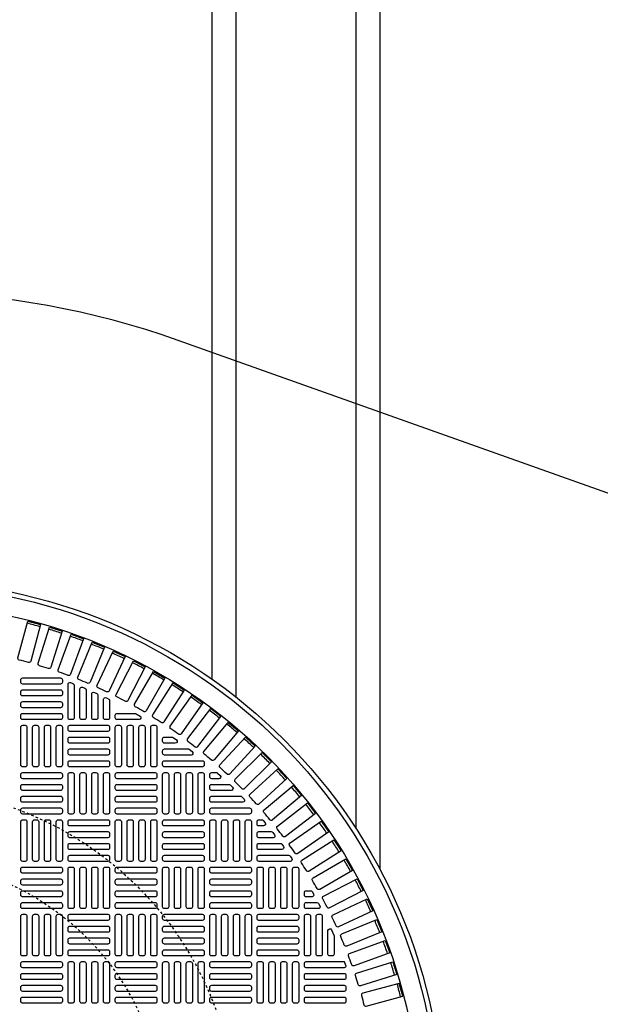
# Model space of a CAD drawing. Extents: x -169 to 7270, y -140 to 2984.
# Tile 703 of 718: x 6845 to 6869, y 1484 to 1525. Entities that reach past the tile are written whole.
import ezdxf

# ---------------------------------------------------------------- set-up
doc = ezdxf.new("R2010")
doc.units = 0
doc.header["$MEASUREMENT"] = 0
doc.linetypes.add('HIDDEN2', pattern=[0.28125, 0.1875, -0.09375])
doc.layers.get('DEFPOINTS').update_dxf_attribs({"linetype": 'CONTINUOUS'})
for name, color, linetype in [('TANK-MANHOLE-COVER-40', 2, 'CONTINUOUS'), ('TANK-MANHOLE-COVER-HATCH-40', 252, 'CONTINUOUS'), ('TANK-SLOPE', 3, 'CONTINUOUS'), ('TANK-UST-RIB', 7, 'CONTINUOUS')]:
    doc.layers.add(name, color=color, linetype=linetype)

msp = doc.modelspace()

# ---------------------------------------------------------------- linework, layer by layer
at = {"layer": 'DEFPOINTS', "color": 8, "linetype": 'HIDDEN2', "ltscale": 0.125}
msp.add_circle((6840.19351, 1479.01916), 14, dxfattribs=at)
msp.add_circle((6840.19351, 1479.01916), 14, dxfattribs=at)
at = {"layer": 'DEFPOINTS', "color": 8, "linetype": 'HIDDEN2', "ltscale": 0.5}
msp.add_circle((6840.19351, 1479.01916), 11, dxfattribs=at)
msp.add_circle((6840.19351, 1479.01916), 11, dxfattribs=at)
at = {"layer": 'TANK-MANHOLE-COVER-40', "color": 4, "linetype": 'Continuous'}
msp.add_circle((6840.19428, 1479.01916), 22.63902, dxfattribs=at)
at = {"layer": 'TANK-MANHOLE-COVER-40', "color": 1, "linetype": 'Continuous'}
msp.add_circle((6840.19428, 1479.01916), 22.44094, dxfattribs=at)
at = {"layer": 'TANK-MANHOLE-COVER-40', "color": 2, "linetype": 'Continuous'}
msp.add_circle((6840.19428, 1479.01916), 21.65354, dxfattribs=at)
at = {"layer": 'TANK-MANHOLE-COVER-HATCH-40', "linetype": 'Continuous'}
msp.add_line((6858.77695, 1485.63251), (6858.7211, 1485.78741), dxfattribs=at)
for points in [[(6845.54961, 1498.24797, 0.00491171), (6845.17082, 1498.34947, -0.41709369), (6845.1144, 1498.4461), (6845.52224, 1499.96818), (6846.05464, 1499.82552), (6845.6468, 1498.30344, -0.41709369), (6845.54961, 1498.24797)], [(6846.38327, 1497.99607, 0.00491171), (6846.00926, 1498.11399, -0.41709369), (6845.9571, 1498.213), (6846.43095, 1499.71583), (6846.95662, 1499.55009), (6846.48278, 1498.04725, -0.41709369), (6846.38327, 1497.99607)], [(6847.20514, 1497.70805, 0.00491171), (6846.83663, 1497.84217, -0.41709369), (6846.78884, 1497.94336), (6847.32779, 1499.4241), (6847.84573, 1499.23558), (6847.30678, 1497.75484, -0.41709369), (6847.20514, 1497.70805)], [(6848.01366, 1497.38445, 0.00491171), (6847.65136, 1497.53452, -0.41709369), (6847.60803, 1497.63769), (6848.21105, 1499.09352), (6848.72027, 1498.88259), (6848.11725, 1497.42677, -0.41709369), (6848.01366, 1497.38445)], [(6848.8073, 1497.0259, 0.00491171), (6848.45189, 1497.19163, -0.41709369), (6848.4131, 1497.29659), (6849.07905, 1498.72472), (6849.57859, 1498.49178), (6848.91264, 1497.06365, -0.41709369), (6848.8073, 1497.0259)], [(6849.58455, 1496.63306, 0.00491171), (6849.2367, 1496.81414, -0.41709369), (6849.20253, 1496.92069), (6849.93014, 1498.31842), (6850.41904, 1498.06391), (6849.69143, 1496.66619, -0.41709369), (6849.58455, 1496.63306)], [(6850.34392, 1496.2067, 0.00491171), (6850.0043, 1496.40278, -0.41709369), (6849.97481, 1496.51072), (6850.76269, 1497.87538), (6851.24003, 1497.59979), (6850.45215, 1496.23513, -0.41709369), (6850.34392, 1496.2067)], [(6851.08397, 1495.74762, 0.00491171), (6850.75323, 1495.95832, -0.41709369), (6850.72847, 1496.06745), (6851.57513, 1497.39644), (6852.03999, 1497.10029), (6851.19333, 1495.7713, -0.41709369), (6851.08397, 1495.74762)], [(6851.80329, 1495.2567, 0.00491171), (6851.48205, 1495.48163, -0.41709369), (6851.46208, 1495.59173), (6852.36591, 1496.88253), (6852.81741, 1496.56638), (6851.91358, 1495.27559, -0.41709369), (6851.80329, 1495.2567)], [(6852.50051, 1494.73486, 0.41709369), (6852.61152, 1494.74892), (6853.57079, 1495.99907), (6853.13351, 1496.3346), (6852.17424, 1495.08446, 0.41709369), (6852.18939, 1494.97359, -0.00491171), (6852.50051, 1494.73486)], [(6849.99246, 1496.12546, -0.1342636), (6850.03253, 1496.1145), (6850.19904, 1496.01608, -0.76325856), (6850.15897, 1495.86955), (6849.24939, 1495.86955), (6849.24939, 1495.86955, -0.41421356), (6849.17065, 1495.94829), (6849.17065, 1496.04672), (6849.17065, 1496.04672, -0.41421356), (6849.24939, 1496.12546), (6849.99246, 1496.12546)], [(6853.17431, 1494.18312, 0.00491171), (6852.8739, 1494.43519, -0.41709369), (6852.8636, 1494.54661), (6853.87648, 1495.75372), (6854.29871, 1495.39943), (6853.28583, 1494.19232, -0.41709369), (6853.17431, 1494.18312)], [(6851.53246, 1495.14121, -0.15754945), (6851.57853, 1495.12632), (6851.71493, 1495.02789, -0.72778796), (6851.66886, 1494.8853), (6851.2179, 1494.8853), (6851.2179, 1494.8853, -0.41421356), (6851.13916, 1494.96404), (6851.13916, 1495.06247), (6851.13916, 1495.06247, -0.41421356), (6851.2179, 1495.14121), (6851.53246, 1495.14121)], [(6852.19856, 1494.64908, -0.16819223), (6852.24724, 1494.63223), (6852.37236, 1494.5338, -0.71204699), (6852.32368, 1494.39318), (6851.2179, 1494.39318), (6851.2179, 1494.39318, -0.41421356), (6851.13916, 1494.47192), (6851.13916, 1494.57034), (6851.13916, 1494.57034, -0.41421356), (6851.2179, 1494.64908), (6852.22581, 1494.64908)], [(6854.44654, 1492.99413, 0.00491171), (6854.16924, 1493.27142, -0.41709369), (6854.16869, 1493.38332), (6855.28293, 1494.49756), (6855.67268, 1494.10782), (6854.55844, 1492.99358, -0.41709369), (6854.44654, 1492.99413)], [(6855.6103, 1491.69878, 0.00491171), (6855.35823, 1491.99919, -0.41709369), (6855.36744, 1492.11071), (6856.57455, 1493.1236), (6856.92884, 1492.70137), (6855.72173, 1491.68848, -0.41709369), (6855.6103, 1491.69878)], [(6856.65674, 1490.30694, 0.00491171), (6856.43181, 1490.62817, -0.41709369), (6856.4507, 1490.73847), (6857.7415, 1491.64229), (6858.05764, 1491.19079), (6856.76685, 1490.28696, -0.41709369), (6856.65674, 1490.30694)], [(6857.13344, 1489.57811, 0.00491171), (6856.92274, 1489.90885, -0.41709369), (6856.94642, 1490.01822), (6858.27541, 1490.86488), (6858.57156, 1490.40002), (6857.24257, 1489.55335, -0.41709369), (6857.13344, 1489.57811)], [(6857.57789, 1488.82919, 0.00491171), (6857.38182, 1489.1688, -0.41709369), (6857.41025, 1489.27703), (6858.7749, 1490.06491), (6859.05049, 1489.58758), (6857.68584, 1488.79969, -0.41709369), (6857.57789, 1488.82919)], [(6857.98925, 1488.06159, 0.00491171), (6857.80818, 1488.40943, -0.41709369), (6857.8413, 1488.51632), (6859.23903, 1489.24393), (6859.49354, 1488.75502), (6858.09581, 1488.02741, -0.41709369), (6857.98925, 1488.06159)], [(6858.36674, 1487.27677, 0.00491171), (6858.20101, 1487.63219, -0.41709369), (6858.23877, 1487.73752), (6859.6669, 1488.40347), (6859.89984, 1487.90393), (6858.47171, 1487.23798, -0.41709369), (6858.36674, 1487.27677)], [(6858.70964, 1486.47624, 0.00491171), (6858.55957, 1486.83854, -0.41709369), (6858.60188, 1486.94214), (6860.0577, 1487.54516), (6860.26863, 1487.03593), (6858.81281, 1486.43291, -0.41709369), (6858.70964, 1486.47624)], [(6858.28483, 1486.87946), (6858.28483, 1486.10577), (6858.28483, 1486.10577, -0.41421356), (6858.20609, 1486.02703), (6858.10766, 1486.02703), (6858.10766, 1486.02703, -0.41421356), (6858.02892, 1486.10577), (6858.02892, 1487.07957, -0.80700564), (6858.17938, 1487.11208), (6858.2778, 1486.89495, -0.10680341), (6858.28483, 1486.86244)], [(6859.01729, 1485.66152, 0.00491171), (6858.88317, 1486.03002, -0.41709369), (6858.92996, 1486.13167), (6860.4107, 1486.67061), (6860.59921, 1486.15267), (6859.11847, 1485.61373, -0.41709369), (6859.01729, 1485.66152)], [(6858.77695, 1485.63251), (6858.77695, 1485.61365, -0.41421356), (6858.69821, 1485.53491), (6857.12341, 1485.53491, -0.41421356), (6857.04467, 1485.61365), (6857.04467, 1485.71207, -0.41421356), (6857.12341, 1485.79081), (6858.69821, 1485.79081, -0.07385003), (6858.7211, 1485.78741, -0.07385003)], [(6859.28911, 1484.83414, 0.00491171), (6859.17119, 1485.20815, -0.41709369), (6859.22237, 1485.30766), (6860.72521, 1485.7815), (6860.89095, 1485.25583), (6859.38811, 1484.78199, -0.41709369), (6859.28911, 1484.83414)], [(6859.52458, 1483.99571, 0.41709369), (6859.62122, 1483.93928), (6861.14329, 1484.34712), (6861.00064, 1484.87952), (6859.47856, 1484.47168, 0.41709369), (6859.42309, 1484.3745, -0.00491171), (6859.52458, 1483.99571)]]:
    msp.add_lwpolyline(points, format="xyb", dxfattribs=at)
at = {"layer": 'TANK-MANHOLE-COVER-HATCH-40', "linetype": 'Continuous', "flags": 128}
for points in [[(6846.96593, 1497.42467, -0.41421356), (6846.88719, 1497.34593), (6845.31239, 1497.34593, -0.41421356), (6845.23365, 1497.42467), (6845.23365, 1497.5231, -0.41421356), (6845.31239, 1497.60184), (6846.88719, 1497.60184, -0.41421356), (6846.96593, 1497.5231)], [(6846.96593, 1496.93255, -0.41421356), (6846.88719, 1496.85381), (6845.31239, 1496.85381, -0.41421356), (6845.23365, 1496.93255), (6845.23365, 1497.03097, -0.41421356), (6845.31239, 1497.10971), (6846.88719, 1497.10971, -0.41421356), (6846.96593, 1497.03097)], [(6846.96593, 1496.44042, -0.41421356), (6846.88719, 1496.36168), (6845.31239, 1496.36168, -0.41421356), (6845.23365, 1496.44042), (6845.23365, 1496.53884, -0.41421356), (6845.31239, 1496.61758), (6846.88719, 1496.61758, -0.41421356), (6846.96593, 1496.53884)], [(6846.96593, 1495.94829, -0.41421356), (6846.88719, 1495.86955), (6845.31239, 1495.86955, -0.41421356), (6845.23365, 1495.94829), (6845.23365, 1496.04672, -0.41421356), (6845.31239, 1496.12546), (6846.88719, 1496.12546, -0.41421356), (6846.96593, 1496.04672)], [(6845.31239, 1493.90105, -0.41421356), (6845.23365, 1493.97979), (6845.23365, 1495.55459, -0.41421356), (6845.31239, 1495.63333), (6845.41081, 1495.63333, -0.41421356), (6845.48955, 1495.55459), (6845.48955, 1493.97979, -0.41421356), (6845.41081, 1493.90105)], [(6845.80451, 1493.90105, -0.41421356), (6845.72577, 1493.97979), (6845.72577, 1495.55459, -0.41421356), (6845.80451, 1495.63333), (6845.90294, 1495.63333, -0.41421356), (6845.98168, 1495.55459), (6845.98168, 1493.97979, -0.41421356), (6845.90294, 1493.90105)], [(6846.29664, 1493.90105, -0.41421356), (6846.2179, 1493.97979), (6846.2179, 1495.55459, -0.41421356), (6846.29664, 1495.63333), (6846.39506, 1495.63333, -0.41421356), (6846.4738, 1495.55459), (6846.4738, 1493.97979, -0.41421356), (6846.39506, 1493.90105)], [(6846.78876, 1493.90105, -0.41421356), (6846.71002, 1493.97979), (6846.71002, 1495.55459, -0.41421356), (6846.78876, 1495.63333), (6846.88719, 1495.63333, -0.41421356), (6846.96593, 1495.55459), (6846.96593, 1493.97979, -0.41421356), (6846.88719, 1493.90105)], [(6847.20215, 1495.55459, -0.41421356), (6847.28089, 1495.63333), (6848.85569, 1495.63333, -0.41421356), (6848.93443, 1495.55459), (6848.93443, 1495.45617, -0.41421356), (6848.85569, 1495.37743), (6847.28089, 1495.37743, -0.41421356), (6847.20215, 1495.45617)], [(6849.24939, 1493.90105, -0.41421356), (6849.17065, 1493.97979), (6849.17065, 1495.55459, -0.41421356), (6849.24939, 1495.63333), (6849.34782, 1495.63333, -0.41421356), (6849.42656, 1495.55459), (6849.42656, 1493.97979, -0.41421356), (6849.34782, 1493.90105)], [(6849.74152, 1493.90105, -0.41421356), (6849.66278, 1493.97979), (6849.66278, 1495.55459, -0.41421356), (6849.74152, 1495.63333), (6849.83995, 1495.63333, -0.41421356), (6849.91869, 1495.55459), (6849.91869, 1493.97979, -0.41421356), (6849.83995, 1493.90105)], [(6850.23365, 1493.90105, -0.41421356), (6850.15491, 1493.97979), (6850.15491, 1495.55459, -0.41421356), (6850.23365, 1495.63333), (6850.33207, 1495.63333, -0.41421356), (6850.41081, 1495.55459), (6850.41081, 1493.97979, -0.41421356), (6850.33207, 1493.90105)], [(6850.72577, 1493.90105, -0.41421356), (6850.64703, 1493.97979), (6850.64703, 1495.55459, -0.41421356), (6850.72577, 1495.63333), (6850.8242, 1495.63333, -0.41421356), (6850.90294, 1495.55459), (6850.90294, 1493.97979, -0.41421356), (6850.8242, 1493.90105)], [(6847.20215, 1495.06247, -0.41421356), (6847.28089, 1495.14121), (6848.85569, 1495.14121, -0.41421356), (6848.93443, 1495.06247), (6848.93443, 1494.96404, -0.41421356), (6848.85569, 1494.8853), (6847.28089, 1494.8853, -0.41421356), (6847.20215, 1494.96404)], [(6847.20215, 1494.57034, -0.41421356), (6847.28089, 1494.64908), (6848.85569, 1494.64908, -0.41421356), (6848.93443, 1494.57034), (6848.93443, 1494.47192, -0.41421356), (6848.85569, 1494.39318), (6847.28089, 1494.39318, -0.41421356), (6847.20215, 1494.47192)], [(6847.20215, 1494.07821, -0.41421356), (6847.28089, 1494.15695), (6848.85569, 1494.15695, -0.41421356), (6848.93443, 1494.07821), (6848.93443, 1493.97979, -0.41421356), (6848.85569, 1493.90105), (6847.28089, 1493.90105, -0.41421356), (6847.20215, 1493.97979)], [(6846.96593, 1493.48766, -0.41421356), (6846.88719, 1493.40892), (6845.31239, 1493.40892, -0.41421356), (6845.23365, 1493.48766), (6845.23365, 1493.58609, -0.41421356), (6845.31239, 1493.66483), (6846.88719, 1493.66483, -0.41421356), (6846.96593, 1493.58609)], [(6847.28089, 1491.93255, -0.41421356), (6847.20215, 1492.01129), (6847.20215, 1493.58609, -0.41421356), (6847.28089, 1493.66483), (6847.37932, 1493.66483, -0.41421356), (6847.45806, 1493.58609), (6847.45806, 1492.01129, -0.41421356), (6847.37932, 1491.93255)], [(6847.77302, 1491.93255, -0.41421356), (6847.69428, 1492.01129), (6847.69428, 1493.58609, -0.41421356), (6847.77302, 1493.66483), (6847.87144, 1493.66483, -0.41421356), (6847.95018, 1493.58609), (6847.95018, 1492.01129, -0.41421356), (6847.87144, 1491.93255)], [(6848.26514, 1491.93255, -0.41421356), (6848.1864, 1492.01129), (6848.1864, 1493.58609, -0.41421356), (6848.26514, 1493.66483), (6848.36357, 1493.66483, -0.41421356), (6848.44231, 1493.58609), (6848.44231, 1492.01129, -0.41421356), (6848.36357, 1491.93255)], [(6848.75727, 1491.93255, -0.41421356), (6848.67853, 1492.01129), (6848.67853, 1493.58609, -0.41421356), (6848.75727, 1493.66483), (6848.85569, 1493.66483, -0.41421356), (6848.93443, 1493.58609), (6848.93443, 1492.01129, -0.41421356), (6848.85569, 1491.93255)], [(6850.90294, 1493.48766, -0.41421356), (6850.8242, 1493.40892), (6849.24939, 1493.40892, -0.41421356), (6849.17065, 1493.48766), (6849.17065, 1493.58609, -0.41421356), (6849.24939, 1493.66483), (6850.8242, 1493.66483, -0.41421356), (6850.90294, 1493.58609)], [(6851.2179, 1491.93255, -0.41421356), (6851.13916, 1492.01129), (6851.13916, 1493.58609, -0.41421356), (6851.2179, 1493.66483), (6851.31632, 1493.66483, -0.41421356), (6851.39506, 1493.58609), (6851.39506, 1492.01129, -0.41421356), (6851.31632, 1491.93255)], [(6851.71002, 1491.93255, -0.41421356), (6851.63128, 1492.01129), (6851.63128, 1493.58609, -0.41421356), (6851.71002, 1493.66483), (6851.80845, 1493.66483, -0.41421356), (6851.88719, 1493.58609), (6851.88719, 1492.01129, -0.41421356), (6851.80845, 1491.93255)], [(6852.20215, 1491.93255, -0.41421356), (6852.12341, 1492.01129), (6852.12341, 1493.58609, -0.41421356), (6852.20215, 1493.66483), (6852.30058, 1493.66483, -0.41421356), (6852.37932, 1493.58609), (6852.37932, 1492.01129, -0.41421356), (6852.30058, 1491.93255)], [(6852.69428, 1491.93255, -0.41421356), (6852.61554, 1492.01129), (6852.61554, 1493.58609, -0.41421356), (6852.69428, 1493.66483), (6852.7927, 1493.66483, -0.41421356), (6852.87144, 1493.58609), (6852.87144, 1492.01129, -0.41421356), (6852.7927, 1491.93255)], [(6846.96593, 1492.99554, -0.41421356), (6846.88719, 1492.9168), (6845.31239, 1492.9168, -0.41421356), (6845.23365, 1492.99554), (6845.23365, 1493.09396, -0.41421356), (6845.31239, 1493.1727), (6846.88719, 1493.1727, -0.41421356), (6846.96593, 1493.09396)], [(6850.90294, 1492.99554, -0.41421356), (6850.8242, 1492.9168), (6849.24939, 1492.9168, -0.41421356), (6849.17065, 1492.99554), (6849.17065, 1493.09396, -0.41421356), (6849.24939, 1493.1727), (6850.8242, 1493.1727, -0.41421356), (6850.90294, 1493.09396)], [(6846.96593, 1492.50341, -0.41421356), (6846.88719, 1492.42467), (6845.31239, 1492.42467, -0.41421356), (6845.23365, 1492.50341), (6845.23365, 1492.60184, -0.41421356), (6845.31239, 1492.68058), (6846.88719, 1492.68058, -0.41421356), (6846.96593, 1492.60184)], [(6850.90294, 1492.50341, -0.41421356), (6850.8242, 1492.42467), (6849.24939, 1492.42467, -0.41421356), (6849.17065, 1492.50341), (6849.17065, 1492.60184, -0.41421356), (6849.24939, 1492.68058), (6850.8242, 1492.68058, -0.41421356), (6850.90294, 1492.60184)], [(6846.96593, 1492.01129, -0.41421356), (6846.88719, 1491.93255), (6845.31239, 1491.93255, -0.41421356), (6845.23365, 1492.01129), (6845.23365, 1492.10971, -0.41421356), (6845.31239, 1492.18845), (6846.88719, 1492.18845, -0.41421356), (6846.96593, 1492.10971)], [(6850.90294, 1492.01129, -0.41421356), (6850.8242, 1491.93255), (6849.24939, 1491.93255, -0.41421356), (6849.17065, 1492.01129), (6849.17065, 1492.10971, -0.41421356), (6849.24939, 1492.18845), (6850.8242, 1492.18845, -0.41421356), (6850.90294, 1492.10971)], [(6845.31239, 1489.96404, -0.41421356), (6845.23365, 1490.04278), (6845.23365, 1491.61758, -0.41421356), (6845.31239, 1491.69632), (6845.41081, 1491.69632, -0.41421356), (6845.48955, 1491.61758), (6845.48955, 1490.04278, -0.41421356), (6845.41081, 1489.96404)], [(6845.80451, 1489.96404, -0.41421356), (6845.72577, 1490.04278), (6845.72577, 1491.61758, -0.41421356), (6845.80451, 1491.69632), (6845.90294, 1491.69632, -0.41421356), (6845.98168, 1491.61758), (6845.98168, 1490.04278, -0.41421356), (6845.90294, 1489.96404)], [(6846.29664, 1489.96404, -0.41421356), (6846.2179, 1490.04278), (6846.2179, 1491.61758, -0.41421356), (6846.29664, 1491.69632), (6846.39506, 1491.69632, -0.41421356), (6846.4738, 1491.61758), (6846.4738, 1490.04278, -0.41421356), (6846.39506, 1489.96404)], [(6846.78876, 1489.96404, -0.41421356), (6846.71002, 1490.04278), (6846.71002, 1491.61758, -0.41421356), (6846.78876, 1491.69632), (6846.88719, 1491.69632, -0.41421356), (6846.96593, 1491.61758), (6846.96593, 1490.04278, -0.41421356), (6846.88719, 1489.96404)], [(6847.20215, 1491.61758, -0.41421356), (6847.28089, 1491.69632), (6848.85569, 1491.69632, -0.41421356), (6848.93443, 1491.61758), (6848.93443, 1491.51916, -0.41421356), (6848.85569, 1491.44042), (6847.28089, 1491.44042, -0.41421356), (6847.20215, 1491.51916)], [(6849.24939, 1489.96404, -0.41421356), (6849.17065, 1490.04278), (6849.17065, 1491.61758, -0.41421356), (6849.24939, 1491.69632), (6849.34782, 1491.69632, -0.41421356), (6849.42656, 1491.61758), (6849.42656, 1490.04278, -0.41421356), (6849.34782, 1489.96404)], [(6849.74152, 1489.96404, -0.41421356), (6849.66278, 1490.04278), (6849.66278, 1491.61758, -0.41421356), (6849.74152, 1491.69632), (6849.83995, 1491.69632, -0.41421356), (6849.91869, 1491.61758), (6849.91869, 1490.04278, -0.41421356), (6849.83995, 1489.96404)], [(6850.23365, 1489.96404, -0.41421356), (6850.15491, 1490.04278), (6850.15491, 1491.61758, -0.41421356), (6850.23365, 1491.69632), (6850.33207, 1491.69632, -0.41421356), (6850.41081, 1491.61758), (6850.41081, 1490.04278, -0.41421356), (6850.33207, 1489.96404)], [(6850.72577, 1489.96404, -0.41421356), (6850.64703, 1490.04278), (6850.64703, 1491.61758, -0.41421356), (6850.72577, 1491.69632), (6850.8242, 1491.69632, -0.41421356), (6850.90294, 1491.61758), (6850.90294, 1490.04278, -0.41421356), (6850.8242, 1489.96404)], [(6851.13916, 1491.61758, -0.41421356), (6851.2179, 1491.69632), (6852.7927, 1491.69632, -0.41421356), (6852.87144, 1491.61758), (6852.87144, 1491.51916, -0.41421356), (6852.7927, 1491.44042), (6851.2179, 1491.44042, -0.41421356), (6851.13916, 1491.51916)], [(6853.1864, 1489.96404, -0.41421356), (6853.10766, 1490.04278), (6853.10766, 1491.61758, -0.41421356), (6853.1864, 1491.69632), (6853.28483, 1491.69632, -0.41421356), (6853.36357, 1491.61758), (6853.36357, 1490.04278, -0.41421356), (6853.28483, 1489.96404)], [(6853.67853, 1489.96404, -0.41421356), (6853.59979, 1490.04278), (6853.59979, 1491.61758, -0.41421356), (6853.67853, 1491.69632), (6853.77695, 1491.69632, -0.41421356), (6853.85569, 1491.61758), (6853.85569, 1490.04278, -0.41421356), (6853.77695, 1489.96404)], [(6854.17065, 1489.96404, -0.41421356), (6854.09191, 1490.04278), (6854.09191, 1491.61758, -0.41421356), (6854.17065, 1491.69632), (6854.26908, 1491.69632, -0.41421356), (6854.34782, 1491.61758), (6854.34782, 1490.04278, -0.41421356), (6854.26908, 1489.96404)], [(6854.66278, 1489.96404, -0.41421356), (6854.58404, 1490.04278), (6854.58404, 1491.61758, -0.41421356), (6854.66278, 1491.69632), (6854.7612, 1491.69632, -0.41421356), (6854.83995, 1491.61758), (6854.83995, 1490.04278, -0.41421356), (6854.7612, 1489.96404)], [(6847.20215, 1491.12546, -0.41421356), (6847.28089, 1491.2042), (6848.85569, 1491.2042, -0.41421356), (6848.93443, 1491.12546), (6848.93443, 1491.02703, -0.41421356), (6848.85569, 1490.94829), (6847.28089, 1490.94829, -0.41421356), (6847.20215, 1491.02703)], [(6851.13916, 1491.12546, -0.41421356), (6851.2179, 1491.2042), (6852.7927, 1491.2042, -0.41421356), (6852.87144, 1491.12546), (6852.87144, 1491.02703, -0.41421356), (6852.7927, 1490.94829), (6851.2179, 1490.94829, -0.41421356), (6851.13916, 1491.02703)], [(6847.20215, 1490.63333, -0.41421356), (6847.28089, 1490.71207), (6848.85569, 1490.71207, -0.41421356), (6848.93443, 1490.63333), (6848.93443, 1490.53491, -0.41421356), (6848.85569, 1490.45617), (6847.28089, 1490.45617, -0.41421356), (6847.20215, 1490.53491)], [(6851.13916, 1490.63333, -0.41421356), (6851.2179, 1490.71207), (6852.7927, 1490.71207, -0.41421356), (6852.87144, 1490.63333), (6852.87144, 1490.53491, -0.41421356), (6852.7927, 1490.45617), (6851.2179, 1490.45617, -0.41421356), (6851.13916, 1490.53491)], [(6847.20215, 1490.14121, -0.41421356), (6847.28089, 1490.21995), (6848.85569, 1490.21995, -0.41421356), (6848.93443, 1490.14121), (6848.93443, 1490.04278, -0.41421356), (6848.85569, 1489.96404), (6847.28089, 1489.96404, -0.41421356), (6847.20215, 1490.04278)], [(6851.13916, 1490.14121, -0.41421356), (6851.2179, 1490.21995), (6852.7927, 1490.21995, -0.41421356), (6852.87144, 1490.14121), (6852.87144, 1490.04278, -0.41421356), (6852.7927, 1489.96404), (6851.2179, 1489.96404, -0.41421356), (6851.13916, 1490.04278)], [(6846.96593, 1489.55066, -0.41421356), (6846.88719, 1489.47192), (6845.31239, 1489.47192, -0.41421356), (6845.23365, 1489.55066), (6845.23365, 1489.64908, -0.41421356), (6845.31239, 1489.72782), (6846.88719, 1489.72782, -0.41421356), (6846.96593, 1489.64908)], [(6847.28089, 1487.99554, -0.41421356), (6847.20215, 1488.07428), (6847.20215, 1489.64908, -0.41421356), (6847.28089, 1489.72782), (6847.37932, 1489.72782, -0.41421356), (6847.45806, 1489.64908), (6847.45806, 1488.07428, -0.41421356), (6847.37932, 1487.99554)], [(6847.77302, 1487.99554, -0.41421356), (6847.69428, 1488.07428), (6847.69428, 1489.64908, -0.41421356), (6847.77302, 1489.72782), (6847.87144, 1489.72782, -0.41421356), (6847.95018, 1489.64908), (6847.95018, 1488.07428, -0.41421356), (6847.87144, 1487.99554)], [(6848.26514, 1487.99554, -0.41421356), (6848.1864, 1488.07428), (6848.1864, 1489.64908, -0.41421356), (6848.26514, 1489.72782), (6848.36357, 1489.72782, -0.41421356), (6848.44231, 1489.64908), (6848.44231, 1488.07428, -0.41421356), (6848.36357, 1487.99554)], [(6848.75727, 1487.99554, -0.41421356), (6848.67853, 1488.07428), (6848.67853, 1489.64908, -0.41421356), (6848.75727, 1489.72782), (6848.85569, 1489.72782, -0.41421356), (6848.93443, 1489.64908), (6848.93443, 1488.07428, -0.41421356), (6848.85569, 1487.99554)], [(6850.90294, 1489.55066, -0.41421356), (6850.8242, 1489.47192), (6849.24939, 1489.47192, -0.41421356), (6849.17065, 1489.55066), (6849.17065, 1489.64908, -0.41421356), (6849.24939, 1489.72782), (6850.8242, 1489.72782, -0.41421356), (6850.90294, 1489.64908)], [(6851.2179, 1487.99554, -0.41421356), (6851.13916, 1488.07428), (6851.13916, 1489.64908, -0.41421356), (6851.2179, 1489.72782), (6851.31632, 1489.72782, -0.41421356), (6851.39506, 1489.64908), (6851.39506, 1488.07428, -0.41421356), (6851.31632, 1487.99554)], [(6851.71002, 1487.99554, -0.41421356), (6851.63128, 1488.07428), (6851.63128, 1489.64908, -0.41421356), (6851.71002, 1489.72782), (6851.80845, 1489.72782, -0.41421356), (6851.88719, 1489.64908), (6851.88719, 1488.07428, -0.41421356), (6851.80845, 1487.99554)], [(6852.20215, 1487.99554, -0.41421356), (6852.12341, 1488.07428), (6852.12341, 1489.64908, -0.41421356), (6852.20215, 1489.72782), (6852.30058, 1489.72782, -0.41421356), (6852.37932, 1489.64908), (6852.37932, 1488.07428, -0.41421356), (6852.30058, 1487.99554)], [(6852.69428, 1487.99554, -0.41421356), (6852.61554, 1488.07428), (6852.61554, 1489.64908, -0.41421356), (6852.69428, 1489.72782), (6852.7927, 1489.72782, -0.41421356), (6852.87144, 1489.64908), (6852.87144, 1488.07428, -0.41421356), (6852.7927, 1487.99554)], [(6854.83995, 1489.55066, -0.41421356), (6854.7612, 1489.47192), (6853.1864, 1489.47192, -0.41421356), (6853.10766, 1489.55066), (6853.10766, 1489.64908, -0.41421356), (6853.1864, 1489.72782), (6854.7612, 1489.72782, -0.41421356), (6854.83995, 1489.64908)], [(6855.15491, 1487.99554, -0.41421356), (6855.07617, 1488.07428), (6855.07617, 1489.64908, -0.41421356), (6855.15491, 1489.72782), (6855.25333, 1489.72782, -0.41421356), (6855.33207, 1489.64908), (6855.33207, 1488.07428, -0.41421356), (6855.25333, 1487.99554)], [(6855.64703, 1487.99554, -0.41421356), (6855.56829, 1488.07428), (6855.56829, 1489.64908, -0.41421356), (6855.64703, 1489.72782), (6855.74546, 1489.72782, -0.41421356), (6855.8242, 1489.64908), (6855.8242, 1488.07428, -0.41421356), (6855.74546, 1487.99554)], [(6856.13916, 1487.99554, -0.41421356), (6856.06042, 1488.07428), (6856.06042, 1489.64908, -0.41421356), (6856.13916, 1489.72782), (6856.23758, 1489.72782, -0.41421356), (6856.31632, 1489.64908), (6856.31632, 1488.07428, -0.41421356), (6856.23758, 1487.99554)], [(6856.63128, 1487.99554, -0.41421356), (6856.55254, 1488.07428), (6856.55254, 1489.64908, -0.41421356), (6856.63128, 1489.72782), (6856.72971, 1489.72782, -0.41421356), (6856.80845, 1489.64908), (6856.80845, 1488.07428, -0.41421356), (6856.72971, 1487.99554)], [(6846.96593, 1489.05853, -0.41421356), (6846.88719, 1488.97979), (6845.31239, 1488.97979, -0.41421356), (6845.23365, 1489.05853), (6845.23365, 1489.15695, -0.41421356), (6845.31239, 1489.23569), (6846.88719, 1489.23569, -0.41421356), (6846.96593, 1489.15695)], [(6850.90294, 1489.05853, -0.41421356), (6850.8242, 1488.97979), (6849.24939, 1488.97979, -0.41421356), (6849.17065, 1489.05853), (6849.17065, 1489.15695, -0.41421356), (6849.24939, 1489.23569), (6850.8242, 1489.23569, -0.41421356), (6850.90294, 1489.15695)], [(6854.83995, 1489.05853, -0.41421356), (6854.7612, 1488.97979), (6853.1864, 1488.97979, -0.41421356), (6853.10766, 1489.05853), (6853.10766, 1489.15695, -0.41421356), (6853.1864, 1489.23569), (6854.7612, 1489.23569, -0.41421356), (6854.83995, 1489.15695)], [(6846.96593, 1488.5664, -0.41421356), (6846.88719, 1488.48766), (6845.31239, 1488.48766, -0.41421356), (6845.23365, 1488.5664), (6845.23365, 1488.66483, -0.41421356), (6845.31239, 1488.74357), (6846.88719, 1488.74357, -0.41421356), (6846.96593, 1488.66483)], [(6850.90294, 1488.5664, -0.41421356), (6850.8242, 1488.48766), (6849.24939, 1488.48766, -0.41421356), (6849.17065, 1488.5664), (6849.17065, 1488.66483, -0.41421356), (6849.24939, 1488.74357), (6850.8242, 1488.74357, -0.41421356), (6850.90294, 1488.66483)], [(6854.83995, 1488.5664, -0.41421356), (6854.7612, 1488.48766), (6853.1864, 1488.48766, -0.41421356), (6853.10766, 1488.5664), (6853.10766, 1488.66483, -0.41421356), (6853.1864, 1488.74357), (6854.7612, 1488.74357, -0.41421356), (6854.83995, 1488.66483)], [(6846.96593, 1488.07428, -0.41421356), (6846.88719, 1487.99554), (6845.31239, 1487.99554, -0.41421356), (6845.23365, 1488.07428), (6845.23365, 1488.1727, -0.41421356), (6845.31239, 1488.25144), (6846.88719, 1488.25144, -0.41421356), (6846.96593, 1488.1727)], [(6850.90294, 1488.07428, -0.41421356), (6850.8242, 1487.99554), (6849.24939, 1487.99554, -0.41421356), (6849.17065, 1488.07428), (6849.17065, 1488.1727, -0.41421356), (6849.24939, 1488.25144), (6850.8242, 1488.25144, -0.41421356), (6850.90294, 1488.1727)], [(6854.83995, 1488.07428, -0.41421356), (6854.7612, 1487.99554), (6853.1864, 1487.99554, -0.41421356), (6853.10766, 1488.07428), (6853.10766, 1488.1727, -0.41421356), (6853.1864, 1488.25144), (6854.7612, 1488.25144, -0.41421356), (6854.83995, 1488.1727)], [(6845.31239, 1486.02703, -0.41421356), (6845.23365, 1486.10577), (6845.23365, 1487.68058, -0.41421356), (6845.31239, 1487.75932), (6845.41081, 1487.75932, -0.41421356), (6845.48955, 1487.68058), (6845.48955, 1486.10577, -0.41421356), (6845.41081, 1486.02703)], [(6845.80451, 1486.02703, -0.41421356), (6845.72577, 1486.10577), (6845.72577, 1487.68058, -0.41421356), (6845.80451, 1487.75932), (6845.90294, 1487.75932, -0.41421356), (6845.98168, 1487.68058), (6845.98168, 1486.10577, -0.41421356), (6845.90294, 1486.02703)], [(6846.29664, 1486.02703, -0.41421356), (6846.2179, 1486.10577), (6846.2179, 1487.68058, -0.41421356), (6846.29664, 1487.75932), (6846.39506, 1487.75932, -0.41421356), (6846.4738, 1487.68058), (6846.4738, 1486.10577, -0.41421356), (6846.39506, 1486.02703)], [(6846.78876, 1486.02703, -0.41421356), (6846.71002, 1486.10577), (6846.71002, 1487.68058, -0.41421356), (6846.78876, 1487.75932), (6846.88719, 1487.75932, -0.41421356), (6846.96593, 1487.68058), (6846.96593, 1486.10577, -0.41421356), (6846.88719, 1486.02703)], [(6847.20215, 1487.68058, -0.41421356), (6847.28089, 1487.75932), (6848.85569, 1487.75932, -0.41421356), (6848.93443, 1487.68058), (6848.93443, 1487.58215, -0.41421356), (6848.85569, 1487.50341), (6847.28089, 1487.50341, -0.41421356), (6847.20215, 1487.58215)], [(6849.24939, 1486.02703, -0.41421356), (6849.17065, 1486.10577), (6849.17065, 1487.68058, -0.41421356), (6849.24939, 1487.75932), (6849.34782, 1487.75932, -0.41421356), (6849.42656, 1487.68058), (6849.42656, 1486.10577, -0.41421356), (6849.34782, 1486.02703)], [(6849.74152, 1486.02703, -0.41421356), (6849.66278, 1486.10577), (6849.66278, 1487.68058, -0.41421356), (6849.74152, 1487.75932), (6849.83995, 1487.75932, -0.41421356), (6849.91869, 1487.68058), (6849.91869, 1486.10577, -0.41421356), (6849.83995, 1486.02703)], [(6850.23365, 1486.02703, -0.41421356), (6850.15491, 1486.10577), (6850.15491, 1487.68058, -0.41421356), (6850.23365, 1487.75932), (6850.33207, 1487.75932, -0.41421356), (6850.41081, 1487.68058), (6850.41081, 1486.10577, -0.41421356), (6850.33207, 1486.02703)], [(6850.72577, 1486.02703, -0.41421356), (6850.64703, 1486.10577), (6850.64703, 1487.68058, -0.41421356), (6850.72577, 1487.75932), (6850.8242, 1487.75932, -0.41421356), (6850.90294, 1487.68058), (6850.90294, 1486.10577, -0.41421356), (6850.8242, 1486.02703)], [(6851.13916, 1487.68058, -0.41421356), (6851.2179, 1487.75932), (6852.7927, 1487.75932, -0.41421356), (6852.87144, 1487.68058), (6852.87144, 1487.58215, -0.41421356), (6852.7927, 1487.50341), (6851.2179, 1487.50341, -0.41421356), (6851.13916, 1487.58215)], [(6853.1864, 1486.02703, -0.41421356), (6853.10766, 1486.10577), (6853.10766, 1487.68058, -0.41421356), (6853.1864, 1487.75932), (6853.28483, 1487.75932, -0.41421356), (6853.36357, 1487.68058), (6853.36357, 1486.10577, -0.41421356), (6853.28483, 1486.02703)], [(6853.67853, 1486.02703, -0.41421356), (6853.59979, 1486.10577), (6853.59979, 1487.68058, -0.41421356), (6853.67853, 1487.75932), (6853.77695, 1487.75932, -0.41421356), (6853.85569, 1487.68058), (6853.85569, 1486.10577, -0.41421356), (6853.77695, 1486.02703)], [(6854.17065, 1486.02703, -0.41421356), (6854.09191, 1486.10577), (6854.09191, 1487.68058, -0.41421356), (6854.17065, 1487.75932), (6854.26908, 1487.75932, -0.41421356), (6854.34782, 1487.68058), (6854.34782, 1486.10577, -0.41421356), (6854.26908, 1486.02703)], [(6854.66278, 1486.02703, -0.41421356), (6854.58404, 1486.10577), (6854.58404, 1487.68058, -0.41421356), (6854.66278, 1487.75932), (6854.7612, 1487.75932, -0.41421356), (6854.83995, 1487.68058), (6854.83995, 1486.10577, -0.41421356), (6854.7612, 1486.02703)], [(6855.07617, 1487.68058, -0.41421356), (6855.15491, 1487.75932), (6856.72971, 1487.75932, -0.41421356), (6856.80845, 1487.68058), (6856.80845, 1487.58215, -0.41421356), (6856.72971, 1487.50341), (6855.15491, 1487.50341, -0.41421356), (6855.07617, 1487.58215)], [(6847.20215, 1487.18845, -0.41421356), (6847.28089, 1487.26719), (6848.85569, 1487.26719, -0.41421356), (6848.93443, 1487.18845), (6848.93443, 1487.09003, -0.41421356), (6848.85569, 1487.01129), (6847.28089, 1487.01129, -0.41421356), (6847.20215, 1487.09003)], [(6851.13916, 1487.18845, -0.41421356), (6851.2179, 1487.26719), (6852.7927, 1487.26719, -0.41421356), (6852.87144, 1487.18845), (6852.87144, 1487.09003, -0.41421356), (6852.7927, 1487.01129), (6851.2179, 1487.01129, -0.41421356), (6851.13916, 1487.09003)], [(6855.07617, 1487.18845, -0.41421356), (6855.15491, 1487.26719), (6856.72971, 1487.26719, -0.41421356), (6856.80845, 1487.18845), (6856.80845, 1487.09003, -0.41421356), (6856.72971, 1487.01129), (6855.15491, 1487.01129, -0.41421356), (6855.07617, 1487.09003)], [(6847.20215, 1486.69632, -0.41421356), (6847.28089, 1486.77506), (6848.85569, 1486.77506, -0.41421356), (6848.93443, 1486.69632), (6848.93443, 1486.5979, -0.41421356), (6848.85569, 1486.51916), (6847.28089, 1486.51916, -0.41421356), (6847.20215, 1486.5979)], [(6851.13916, 1486.69632, -0.41421356), (6851.2179, 1486.77506), (6852.7927, 1486.77506, -0.41421356), (6852.87144, 1486.69632), (6852.87144, 1486.5979, -0.41421356), (6852.7927, 1486.51916), (6851.2179, 1486.51916, -0.41421356), (6851.13916, 1486.5979)], [(6855.07617, 1486.69632, -0.41421356), (6855.15491, 1486.77506), (6856.72971, 1486.77506, -0.41421356), (6856.80845, 1486.69632), (6856.80845, 1486.5979, -0.41421356), (6856.72971, 1486.51916), (6855.15491, 1486.51916, -0.41421356), (6855.07617, 1486.5979)], [(6847.20215, 1486.2042, -0.41421356), (6847.28089, 1486.28294), (6848.85569, 1486.28294, -0.41421356), (6848.93443, 1486.2042), (6848.93443, 1486.10577, -0.41421356), (6848.85569, 1486.02703), (6847.28089, 1486.02703, -0.41421356), (6847.20215, 1486.10577)], [(6851.13916, 1486.2042, -0.41421356), (6851.2179, 1486.28294), (6852.7927, 1486.28294, -0.41421356), (6852.87144, 1486.2042), (6852.87144, 1486.10577, -0.41421356), (6852.7927, 1486.02703), (6851.2179, 1486.02703, -0.41421356), (6851.13916, 1486.10577)], [(6855.07617, 1486.2042, -0.41421356), (6855.15491, 1486.28294), (6856.72971, 1486.28294, -0.41421356), (6856.80845, 1486.2042), (6856.80845, 1486.10577, -0.41421356), (6856.72971, 1486.02703), (6855.15491, 1486.02703, -0.41421356), (6855.07617, 1486.10577)], [(6846.96593, 1485.61365, -0.41421356), (6846.88719, 1485.53491), (6845.31239, 1485.53491, -0.41421356), (6845.23365, 1485.61365), (6845.23365, 1485.71207, -0.41421356), (6845.31239, 1485.79081), (6846.88719, 1485.79081, -0.41421356), (6846.96593, 1485.71207)], [(6847.28089, 1484.05853, -0.41421356), (6847.20215, 1484.13727), (6847.20215, 1485.71207, -0.41421356), (6847.28089, 1485.79081), (6847.37932, 1485.79081, -0.41421356), (6847.45806, 1485.71207), (6847.45806, 1484.13727, -0.41421356), (6847.37932, 1484.05853)], [(6847.77302, 1484.05853, -0.41421356), (6847.69428, 1484.13727), (6847.69428, 1485.71207, -0.41421356), (6847.77302, 1485.79081), (6847.87144, 1485.79081, -0.41421356), (6847.95018, 1485.71207), (6847.95018, 1484.13727, -0.41421356), (6847.87144, 1484.05853)], [(6848.26514, 1484.05853, -0.41421356), (6848.1864, 1484.13727), (6848.1864, 1485.71207, -0.41421356), (6848.26514, 1485.79081), (6848.36357, 1485.79081, -0.41421356), (6848.44231, 1485.71207), (6848.44231, 1484.13727, -0.41421356), (6848.36357, 1484.05853)], [(6848.75727, 1484.05853, -0.41421356), (6848.67853, 1484.13727), (6848.67853, 1485.71207, -0.41421356), (6848.75727, 1485.79081), (6848.85569, 1485.79081, -0.41421356), (6848.93443, 1485.71207), (6848.93443, 1484.13727, -0.41421356), (6848.85569, 1484.05853)], [(6850.90294, 1485.61365, -0.41421356), (6850.8242, 1485.53491), (6849.24939, 1485.53491, -0.41421356), (6849.17065, 1485.61365), (6849.17065, 1485.71207, -0.41421356), (6849.24939, 1485.79081), (6850.8242, 1485.79081, -0.41421356), (6850.90294, 1485.71207)], [(6851.2179, 1484.05853, -0.41421356), (6851.13916, 1484.13727), (6851.13916, 1485.71207, -0.41421356), (6851.2179, 1485.79081), (6851.31632, 1485.79081, -0.41421356), (6851.39506, 1485.71207), (6851.39506, 1484.13727, -0.41421356), (6851.31632, 1484.05853)], [(6851.71002, 1484.05853, -0.41421356), (6851.63128, 1484.13727), (6851.63128, 1485.71207, -0.41421356), (6851.71002, 1485.79081), (6851.80845, 1485.79081, -0.41421356), (6851.88719, 1485.71207), (6851.88719, 1484.13727, -0.41421356), (6851.80845, 1484.05853)], [(6852.20215, 1484.05853, -0.41421356), (6852.12341, 1484.13727), (6852.12341, 1485.71207, -0.41421356), (6852.20215, 1485.79081), (6852.30058, 1485.79081, -0.41421356), (6852.37932, 1485.71207), (6852.37932, 1484.13727, -0.41421356), (6852.30058, 1484.05853)], [(6852.69428, 1484.05853, -0.41421356), (6852.61554, 1484.13727), (6852.61554, 1485.71207, -0.41421356), (6852.69428, 1485.79081), (6852.7927, 1485.79081, -0.41421356), (6852.87144, 1485.71207), (6852.87144, 1484.13727, -0.41421356), (6852.7927, 1484.05853)], [(6854.83995, 1485.61365, -0.41421356), (6854.7612, 1485.53491), (6853.1864, 1485.53491, -0.41421356), (6853.10766, 1485.61365), (6853.10766, 1485.71207, -0.41421356), (6853.1864, 1485.79081), (6854.7612, 1485.79081, -0.41421356), (6854.83995, 1485.71207)], [(6855.15491, 1484.05853, -0.41421356), (6855.07617, 1484.13727), (6855.07617, 1485.71207, -0.41421356), (6855.15491, 1485.79081), (6855.25333, 1485.79081, -0.41421356), (6855.33207, 1485.71207), (6855.33207, 1484.13727, -0.41421356), (6855.25333, 1484.05853)], [(6855.64703, 1484.05853, -0.41421356), (6855.56829, 1484.13727), (6855.56829, 1485.71207, -0.41421356), (6855.64703, 1485.79081), (6855.74546, 1485.79081, -0.41421356), (6855.8242, 1485.71207), (6855.8242, 1484.13727, -0.41421356), (6855.74546, 1484.05853)], [(6856.13916, 1484.05853, -0.41421356), (6856.06042, 1484.13727), (6856.06042, 1485.71207, -0.41421356), (6856.13916, 1485.79081), (6856.23758, 1485.79081, -0.41421356), (6856.31632, 1485.71207), (6856.31632, 1484.13727, -0.41421356), (6856.23758, 1484.05853)], [(6856.63128, 1484.05853, -0.41421356), (6856.55254, 1484.13727), (6856.55254, 1485.71207, -0.41421356), (6856.63128, 1485.79081), (6856.72971, 1485.79081, -0.41421356), (6856.80845, 1485.71207), (6856.80845, 1484.13727, -0.41421356), (6856.72971, 1484.05853)], [(6846.96593, 1485.12152, -0.41421356), (6846.88719, 1485.04278), (6845.31239, 1485.04278, -0.41421356), (6845.23365, 1485.12152), (6845.23365, 1485.21995, -0.41421356), (6845.31239, 1485.29869), (6846.88719, 1485.29869, -0.41421356), (6846.96593, 1485.21995)], [(6850.90294, 1485.12152, -0.41421356), (6850.8242, 1485.04278), (6849.24939, 1485.04278, -0.41421356), (6849.17065, 1485.12152), (6849.17065, 1485.21995, -0.41421356), (6849.24939, 1485.29869), (6850.8242, 1485.29869, -0.41421356), (6850.90294, 1485.21995)], [(6854.83995, 1485.12152, -0.41421356), (6854.7612, 1485.04278), (6853.1864, 1485.04278, -0.41421356), (6853.10766, 1485.12152), (6853.10766, 1485.21995, -0.41421356), (6853.1864, 1485.29869), (6854.7612, 1485.29869, -0.41421356), (6854.83995, 1485.21995)], [(6846.96593, 1484.6294, -0.41421356), (6846.88719, 1484.55066), (6845.31239, 1484.55066, -0.41421356), (6845.23365, 1484.6294), (6845.23365, 1484.72782, -0.41421356), (6845.31239, 1484.80656), (6846.88719, 1484.80656, -0.41421356), (6846.96593, 1484.72782)], [(6850.90294, 1484.6294, -0.41421356), (6850.8242, 1484.55066), (6849.24939, 1484.55066, -0.41421356), (6849.17065, 1484.6294), (6849.17065, 1484.72782, -0.41421356), (6849.24939, 1484.80656), (6850.8242, 1484.80656, -0.41421356), (6850.90294, 1484.72782)], [(6854.83995, 1484.6294, -0.41421356), (6854.7612, 1484.55066), (6853.1864, 1484.55066, -0.41421356), (6853.10766, 1484.6294), (6853.10766, 1484.72782, -0.41421356), (6853.1864, 1484.80656), (6854.7612, 1484.80656, -0.41421356), (6854.83995, 1484.72782)], [(6846.96593, 1484.13727, -0.41421356), (6846.88719, 1484.05853), (6845.31239, 1484.05853, -0.41421356), (6845.23365, 1484.13727), (6845.23365, 1484.23569, -0.41421356), (6845.31239, 1484.31443), (6846.88719, 1484.31443, -0.41421356), (6846.96593, 1484.23569)], [(6850.90294, 1484.13727, -0.41421356), (6850.8242, 1484.05853), (6849.24939, 1484.05853, -0.41421356), (6849.17065, 1484.13727), (6849.17065, 1484.23569, -0.41421356), (6849.24939, 1484.31443), (6850.8242, 1484.31443, -0.41421356), (6850.90294, 1484.23569)], [(6854.83995, 1484.13727, -0.41421356), (6854.7612, 1484.05853), (6853.1864, 1484.05853, -0.41421356), (6853.10766, 1484.13727), (6853.10766, 1484.23569, -0.41421356), (6853.1864, 1484.31443), (6854.7612, 1484.31443, -0.41421356), (6854.83995, 1484.23569)]]:
    msp.add_lwpolyline(points, format="xyb", close=True, dxfattribs=at)
at = {"layer": 'TANK-MANHOLE-COVER-HATCH-40', "linetype": 'Continuous'}
for points in [[(6847.28089, 1495.86955, -0.41421356), (6847.20215, 1495.94829), (6847.20215, 1497.34166, -0.52729524), (6847.30938, 1497.41506), (6847.4078, 1497.37687, -0.30950451), (6847.45806, 1497.30346), (6847.45806, 1495.94829), (6847.45806, 1495.94829, -0.41421356), (6847.37932, 1495.86955), (6847.28089, 1495.86955)], [(6847.77302, 1495.86955, -0.41421356), (6847.69428, 1495.94829), (6847.69428, 1497.14363, -0.53592322), (6847.80347, 1497.21624), (6847.90189, 1497.17496, -0.30214843), (6847.95018, 1497.10235), (6847.95018, 1495.94829), (6847.95018, 1495.94829, -0.41421356), (6847.87144, 1495.86955), (6847.77302, 1495.86955)], [(6848.26514, 1495.86955, -0.41421356), (6848.1864, 1495.94829), (6848.1864, 1496.92989, -0.54471323), (6848.29756, 1497.00164), (6848.39598, 1496.95718, -0.2947387), (6848.44231, 1496.88542), (6848.44231, 1495.94829), (6848.44231, 1495.94829, -0.41421356), (6848.36357, 1495.86955), (6848.26514, 1495.86955)], [(6848.93443, 1496.65595), (6848.93443, 1495.94829), (6848.93443, 1495.94829, -0.41421356), (6848.85569, 1495.86955), (6848.75727, 1495.86955), (6848.75727, 1495.86955, -0.41421356), (6848.67853, 1495.94829), (6848.67853, 1496.71277, -0.57735027), (6848.79664, 1496.78097), (6848.89506, 1496.72414, -0.26794919)], [(6853.52884, 1493.97921), (6854.59341, 1495.14099), (6854.99979, 1494.76861), (6853.93521, 1493.60683, -0.41709369), (6853.82339, 1493.6025, 0.00491171), (6853.53427, 1493.86744, -0.41709369)], [(6851.13916, 1494.07821, -0.41421356), (6851.2179, 1494.15695), (6852.7927, 1494.15695, -0.41421356), (6852.87144, 1494.07821), (6852.87144, 1493.97979, -0.41421356), (6852.7927, 1493.90105), (6851.2179, 1493.90105, -0.41421356), (6851.13916, 1493.97979)], [(6854.78195, 1492.76009), (6855.94373, 1493.82467), (6856.3161, 1493.4183), (6855.15432, 1492.35372, -0.41709369), (6855.04255, 1492.35915, 0.00491171), (6854.77762, 1492.64828, -0.41709369)], [(6853.1864, 1493.66483), (6853.37556, 1493.66483, -0.1880618), (6853.42887, 1493.64405), (6853.53589, 1493.54562, -0.68341411), (6853.48259, 1493.40892), (6853.1864, 1493.40892), (6853.1864, 1493.40892, -0.41421356), (6853.10766, 1493.48766), (6853.10766, 1493.58609), (6853.10766, 1493.58609, -0.41421356)], [(6853.1864, 1493.1727), (6853.89981, 1493.1727, -0.19743793), (6853.95517, 1493.14996), (6854.05472, 1493.05153, -0.67023271), (6853.99936, 1492.9168), (6853.1864, 1492.9168), (6853.1864, 1492.9168, -0.41421356), (6853.10766, 1492.99554), (6853.10766, 1493.09396), (6853.10766, 1493.09396, -0.41421356)], [(6853.1864, 1492.68058), (6854.38767, 1492.68058, -0.20651443), (6854.44495, 1492.65586), (6854.53779, 1492.55744, -0.6576677), (6854.48051, 1492.42467), (6853.1864, 1492.42467), (6853.1864, 1492.42467, -0.41421356), (6853.10766, 1492.50341), (6853.10766, 1492.60184), (6853.10766, 1492.60184, -0.41421356)], [(6853.1864, 1492.18845), (6854.7612, 1492.18845, -0.41421356), (6854.83995, 1492.10971), (6854.83995, 1492.01129, -0.41421356), (6854.7612, 1491.93255), (6853.1864, 1491.93255, -0.41421356), (6853.10766, 1492.01129), (6853.10766, 1492.10971, -0.41421356)], [(6856.14908, 1491.01378, 0.00491946), (6855.90998, 1491.32539, -0.41709369), (6855.92404, 1491.43641), (6857.17418, 1492.39568), (6857.50972, 1491.95839), (6856.25909, 1490.99875, -0.41710279)], [(6855.07617, 1491.51916), (6855.07617, 1491.61758), (6855.07617, 1491.61758, -0.41421356), (6855.15491, 1491.69632), (6855.26813, 1491.69632, -0.2239262), (6855.32888, 1491.66768), (6855.41005, 1491.56926, -0.63408546), (6855.34931, 1491.44042), (6855.15491, 1491.44042), (6855.15491, 1491.44042, -0.41421356)], [(6855.15491, 1491.2042), (6855.66615, 1491.2042, -0.23232365), (6855.72847, 1491.17359), (6855.80449, 1491.07517, -0.62295027), (6855.74218, 1490.94829), (6855.15491, 1490.94829), (6855.15491, 1490.94829, -0.41421356), (6855.07617, 1491.02703), (6855.07617, 1491.12546), (6855.07617, 1491.12546, -0.41421356)], [(6855.15491, 1490.71207), (6856.03891, 1490.71207, -0.24054885), (6856.10269, 1490.6795), (6856.17393, 1490.58108, -0.61218964), (6856.11015, 1490.45617), (6855.15491, 1490.45617), (6855.15491, 1490.45617, -0.41421356), (6855.07617, 1490.53491), (6855.07617, 1490.63333), (6855.07617, 1490.63333, -0.41421356)], [(6855.15491, 1490.21995), (6856.38814, 1490.21995, -0.24862232), (6856.4533, 1490.18541), (6856.52007, 1490.08699, -0.60176538), (6856.45491, 1489.96404), (6855.15491, 1489.96404), (6855.15491, 1489.96404, -0.41421356), (6855.07617, 1490.04278), (6855.07617, 1490.14121), (6855.07617, 1490.14121, -0.41421356)], [(6857.12341, 1488.74357), (6857.30866, 1488.74357, -0.27209959), (6857.37745, 1488.70314), (6857.43226, 1488.60471, -0.57220395), (6857.36347, 1488.48766), (6857.12341, 1488.48766), (6857.12341, 1488.48766, -0.41421356), (6857.04467, 1488.5664), (6857.04467, 1488.66483), (6857.04467, 1488.66483, -0.41421356)], [(6857.12341, 1488.25144), (6857.56458, 1488.25144, -0.26794919), (6857.63277, 1488.21207), (6857.6896, 1488.11365, -0.57735027), (6857.62141, 1487.99554), (6857.12341, 1487.99554), (6857.12341, 1487.99554, -0.41421356), (6857.04467, 1488.07428), (6857.04467, 1488.1727), (6857.04467, 1488.1727, -0.41421356)], [(6857.12341, 1486.02703, -0.41421356), (6857.04467, 1486.10577), (6857.04467, 1487.68058, -0.41421356), (6857.12341, 1487.75932), (6857.22183, 1487.75932, -0.41421356), (6857.30058, 1487.68058), (6857.30058, 1486.10577, -0.41421356), (6857.22183, 1486.02703)], [(6857.61554, 1486.02703, -0.41421356), (6857.5368, 1486.10577), (6857.5368, 1487.68058, -0.41421356), (6857.61554, 1487.75932), (6857.71396, 1487.75932, -0.41421356), (6857.7927, 1487.68058), (6857.7927, 1486.10577, -0.41421356), (6857.71396, 1486.02703)], [(6858.77695, 1485.12152, -0.41421356), (6858.69821, 1485.04278), (6857.12341, 1485.04278, -0.41421356), (6857.04467, 1485.12152), (6857.04467, 1485.21995, -0.41421356), (6857.12341, 1485.29869), (6858.69821, 1485.29869, -0.41421356), (6858.77695, 1485.21995)], [(6858.77695, 1484.6294, -0.41421356), (6858.69821, 1484.55066), (6857.12341, 1484.55066, -0.41421356), (6857.04467, 1484.6294), (6857.04467, 1484.72782, -0.41421356), (6857.12341, 1484.80656), (6858.69821, 1484.80656, -0.41421356), (6858.77695, 1484.72782)], [(6858.77695, 1484.13727, -0.41421356), (6858.69821, 1484.05853), (6857.12341, 1484.05853, -0.41421356), (6857.04467, 1484.13727), (6857.04467, 1484.23569, -0.41421356), (6857.12341, 1484.31443), (6858.69821, 1484.31443, -0.41421356), (6858.77695, 1484.23569)]]:
    msp.add_lwpolyline(points, format="xyb", close=True, dxfattribs=at)
for start, end in [(74.266426, 75.733574), (71.766426, 73.233574), (69.266426, 70.733574), (66.766426, 68.233574), (64.266426, 65.733574), (61.766426, 63.233574), (59.266426, 60.733574), (56.766426, 58.233574), (54.266426, 55.733574), (51.766426, 53.233574), (49.266426, 50.733574), (46.766426, 48.233574), (44.266426, 45.733574), (41.766426, 43.233574), (39.266426, 40.733574), (36.766426, 38.233574), (34.266426, 35.733574), (31.766426, 33.233574), (29.266426, 30.733574), (26.766426, 28.233574), (24.266426, 25.733574), (21.766426, 23.233574), (19.266426, 20.733574), (16.766426, 18.233574), (14.266426, 15.733574)]:
    msp.add_arc((6840.19428, 1479.01916), 21.52559, start, end, dxfattribs=at)
at = {"layer": 'TANK-SLOPE'}
msp.add_lwpolyline([(6895.74258, 1461.99195, 0.70597857), (6895.74311, 1496.04464), (6851.79026, 1511.65955, 1.41647358), (6851.78925, 1446.37841)], format="xyb", close=True, dxfattribs=at)
at = {"layer": 'TANK-UST-RIB'}
for p, q in [((6854.19428, 1542.01839), (6854.19428, 1496.81032)), ((6859.19428, 1542.01839), (6859.19428, 1491.32872)), ((6853.19428, 1540.01839), (6853.19428, 1497.55359)), ((6860.19428, 1540.01839), (6860.19428, 1489.62695))]:
    msp.add_line(p, q, dxfattribs=at)

doc.saveas('drawing.dxf')
